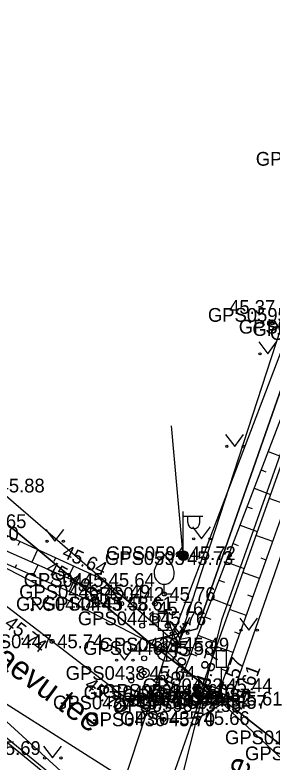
# Model space of a CAD drawing. Extents: x 551623 to 559850, y 6561220 to 6567135.
# Drawn here: x 557067.16 to 557080.23, y 6565491.17 to 6565529.17 of the extents above; entities that cross this region are included whole.
import ezdxf

# ---------------------------------------------------------------- set-up
doc = ezdxf.new("R2010")
doc.units = 0
for name, color, linetype in [('HALJASTUS', 7, 'Continuous'), ('KKAEV', 7, 'Continuous'), ('KORGUS-EH2000', 7, 'Continuous'), ('KTRASS', 7, 'Continuous'), ('LIIKLUS', 7, 'Continuous'), ('MOOTKORG-EH2000', 7, 'Continuous'), ('MOOTMPUNKT', 7, 'Continuous'), ('MOOTNR', 7, 'Continuous'), ('MOOTPIIR', 7, 'Continuous'), ('MPKAABEL', 7, 'Continuous'), ('PIIR', 7, 'Continuous'), ('POST', 7, 'Continuous'), ('PUU', 7, 'Continuous'), ('RELJEEF', 7, 'Continuous'), ('TEE', 7, 'Continuous'), ('TRUUP', 7, 'Continuous'), ('VTRASS', 7, 'Continuous')]:
    doc.layers.add(name, color=color, linetype=linetype)

msp = doc.modelspace()

# ---------------------------------------------------------------- linework, layer by layer
at = {"layer": 'HALJASTUS'}
for p, q in [((557079.554, 6565512.543), (557080.017, 6565511.936)), ((557080.017, 6565511.936), (557080.463, 6565512.543)), ((557077.869, 6565507.835), (557078.332, 6565507.229)), ((557078.332, 6565507.229), (557078.778, 6565507.835)), ((557068.733, 6565503.007), (557069.196, 6565502.401)), ((557069.196, 6565502.401), (557069.642, 6565503.007)), ((557076.184, 6565503.128), (557076.647, 6565502.521)), ((557076.647, 6565502.521), (557077.093, 6565503.128)), ((557067.977, 6565499.527), (557068.441, 6565498.92)), ((557068.441, 6565498.92), (557068.886, 6565499.527)), ((557075.047, 6565498.325), (557075.51, 6565497.719)), ((557075.51, 6565497.719), (557075.956, 6565498.325)), ((557078.586, 6565498.483), (557079.049, 6565497.876)), ((557079.049, 6565497.876), (557079.495, 6565498.483)), ((557072.269, 6565496.961), (557072.732, 6565496.354)), ((557072.732, 6565496.354), (557073.178, 6565496.961)), ((557075.915, 6565494.686), (557076.378, 6565494.079)), ((557076.378, 6565494.079), (557076.824, 6565494.686)), ((557068.611, 6565491.982), (557069.074, 6565491.375)), ((557069.074, 6565491.375), (557069.52, 6565491.982))]:
    msp.add_line(p, q, dxfattribs=at)
for centre in [(557079.616, 6565511.936), (557077.931, 6565507.229), (557078.76, 6565507.229), (557076.246, 6565502.521), (557077.075, 6565502.521), (557068.795, 6565502.401), (557069.624, 6565502.401), (557068.04, 6565498.92), (557068.869, 6565498.92), (557078.648, 6565497.876), (557079.477, 6565497.876), (557075.109, 6565497.719), (557075.938, 6565497.719), (557072.331, 6565496.354), (557073.16, 6565496.354), (557075.977, 6565494.079), (557076.806, 6565494.079), (557068.673, 6565491.375), (557069.502, 6565491.375)]:
    msp.add_circle(centre, 0.055, dxfattribs=at)
at = {"layer": 'KKAEV'}
for p, q in [((557074.882, 6565496.293), (557074.882, 6565497.293)), ((557074.382, 6565496.793), (557075.382, 6565496.793))]:
    msp.add_line(p, q, dxfattribs=at)
msp.add_circle((557074.882, 6565496.793), 0.5, dxfattribs=at)
at = {"layer": 'KORGUS-EH2000'}
for centre in [(557071.664, 6565500.433), (557071.437, 6565499.834), (557074.278, 6565498.48), (557069.049, 6565497.308), (557075.376, 6565494.786), (557076.503, 6565494.551), (557078.154, 6565494.394), (557073.086, 6565494.198), (557077.359, 6565494.226)]:
    msp.add_circle(centre, 0.1, dxfattribs=at)
at = {"layer": 'KTRASS'}
for points in [[(557026.803, 6565375.144), (557032.863, 6565383.722), (557042.439, 6565408.103), (557054.708, 6565437.366), (557065.159, 6565467.183), (557074.882, 6565496.793), (557085.218, 6565523.93), (557095.541, 6565553.264), (557105.806, 6565584.058), (557113.235, 6565607.969), (557122.948, 6565634.671), (557136.565, 6565667.041), (557148.593, 6565662.181)], [(557074.882, 6565496.793), (557063.048, 6565502.916), (557054.573, 6565496.708)], [(557074.882, 6565496.793), (557106.57, 6565467.178), (557130.902, 6565448.345), (557153.936, 6565428.332), (557155.296, 6565415.026), (557154.654, 6565400.355)]]:
    msp.add_lwpolyline(points, dxfattribs=at)
at = {"layer": 'LIIKLUS'}
for p, q in [((557074.439, 6565498.719), (557074.439, 6565497.869)), ((557074.939, 6565498.719), (557074.439, 6565498.719)), ((557074.939, 6565498.719), (557074.939, 6565497.869)), ((557074.939, 6565497.869), (557074.439, 6565497.869)), ((557074.689, 6565497.869), (557074.689, 6565496.969)), ((557074.939, 6565496.969), (557074.689, 6565496.969)), ((557077.391, 6565496.825), (557077.391, 6565495.975)), ((557077.891, 6565496.825), (557077.391, 6565496.825)), ((557077.891, 6565496.825), (557077.891, 6565495.975)), ((557077.891, 6565495.975), (557077.391, 6565495.975)), ((557077.641, 6565495.975), (557077.641, 6565495.075)), ((557077.891, 6565495.075), (557077.641, 6565495.075))]:
    msp.add_line(p, q, dxfattribs=at)
at = {"layer": 'MOOTMPUNKT'}
for centre in [(557075.78, 6565501.792), (557075.652, 6565501.545), (557071.664, 6565500.433), (557071.437, 6565499.834), (557074.752, 6565499.716), (557071.347, 6565499.218), (557072.586, 6565499.228), (557074.278, 6565498.48), (557069.049, 6565497.308), (557075.446, 6565497.144), (557074.689, 6565496.969), (557073.73, 6565495.697), (557075.376, 6565494.786), (557077.641, 6565495.075), (557074.64, 6565494.712), (557076.503, 6565494.551), (557078.154, 6565494.394), (557073.086, 6565494.198), (557076.066, 6565494.069), (557076.553, 6565494.342), (557077.359, 6565494.226), (557074.726, 6565493.342), (557076.49, 6565493.404)]:
    msp.add_circle(centre, 0.1, dxfattribs=at)
at = {"layer": 'MOOTPIIR'}
msp.add_lwpolyline([(557089.03, 6565541.834), (557085.345, 6565527.333), (557080.889, 6565513.915), (557075.446, 6565497.144), (557066.071, 6565505.234), (557062.432, 6565508.05), (557052.151, 6565518.21), (557049.841, 6565521.96), (557043.038, 6565528.084), (557041.653, 6565527.378), (557035.142, 6565521.224), (557033.675, 6565518.052), (557037.039, 6565514.186), (557039.045, 6565511.503), (557040.663, 6565511.34), (557044.564, 6565507.71), (557051.821, 6565501.3), (557056.543, 6565497.694), (557058.361, 6565496.331), (557067.757, 6565488.51)], dxfattribs=at)
at = {"layer": 'MPKAABEL'}
msp.add_line((557075.716, 6565501.669), (557075.125, 6565508.271), dxfattribs=at)
for points in [[(557105.948, 6565552.538), (557105.509, 6565552.544), (557103.165, 6565546.339), (557100.207, 6565538.214), (557099.367, 6565534.535), (557097.281, 6565528.61), (557094.889, 6565521.38), (557092.717, 6565516.421), (557091.623, 6565513.935), (557089.057, 6565506.872), (557084.72, 6565493.643), (557083.163, 6565488.768), (557080.193, 6565481.254), (557079.927, 6565481.17), (557074.171, 6565485.645), (557071.815, 6565488.222), (557065.445, 6565493.431), (557060.561, 6565496.745), (557053.766, 6565501.663), (557042.922, 6565510.883), (557041.82, 6565512.055), (557041.484, 6565511.936)], [(557041.614, 6565511.821), (557041.772, 6565511.886), (557042.818, 6565510.774), (557053.673, 6565501.545), (557060.475, 6565496.622), (557065.356, 6565493.311), (557071.711, 6565488.112), (557074.069, 6565485.535), (557079.835, 6565481.051), (557079.514, 6565479.177), (557067.572, 6565445.561), (557061.597, 6565429.033), (557050.98, 6565399.528), (557047.292, 6565389.968), (557045.893, 6565390.234), (557040.648, 6565392.251), (557039.149, 6565392.602)]]:
    msp.add_lwpolyline(points, dxfattribs=at)
at = {"layer": 'PIIR'}
for points in [[(557143.03, 6565692.36), (557157.5, 6565654.27), (557142.14, 6565653.78), (557122.77, 6565599.28), (557106.21, 6565552.32), (557093.58, 6565515.97), (557085.1, 6565492.2), (557086.02, 6565487.88), (557073.92, 6565497.32), (557076.42, 6565497.95), (557098, 6565559.71), (557096.67, 6565561.36), (557100.66, 6565572.69), (557102.77, 6565573.26), (557114.53, 6565606.57), (557127.78, 6565643.89), (557142.97, 6565686.18)], [(557025.39, 6565597.47), (557102.77, 6565573.26), (557100.66, 6565572.69), (557096.67, 6565561.36), (557098, 6565559.71), (557076.42, 6565497.95), (557073.92, 6565497.32), (557050.16, 6565517.1), (557050.04, 6565519.69), (557042.48, 6565527.46), (557038.28, 6565523.47), (557016.16, 6565569.02)]]:
    msp.add_lwpolyline(points, close=True, dxfattribs=at)
msp.add_lwpolyline([(557128.11, 6565441.77), (557080.53, 6565479.22), (557071.98, 6565485.55), (557041.27, 6565511.5), (557033.78, 6565519.2), (557038.28, 6565523.47), (557042.48, 6565527.46), (557050.04, 6565519.69), (557050.16, 6565517.1), (557073.92, 6565497.32), (557086.02, 6565487.88), (557133.47, 6565450.53)], dxfattribs=at)
at = {"layer": 'POST'}
for p, q in [((557075.716, 6565501.919), (557075.716, 6565503.919)), ((557075.716, 6565503.669), (557076.716, 6565503.669)), ((557075.943, 6565503.348), (557075.943, 6565503.669)), ((557076.555, 6565503.348), (557076.555, 6565503.669)), ((557075.716, 6565501.669), (557075.716, 6565501.669))]:
    msp.add_line(p, q, dxfattribs=at)
for radius in [0.25, 0.225, 0.2, 0.175, 0.15, 0.125, 0.1, 0.075, 0.05, 0.025]:
    msp.add_circle((557075.716, 6565501.669), radius, dxfattribs=at)
msp.add_arc((557076.249, 6565503.348), 0.306, 180, 0, dxfattribs=at)
at = {"layer": 'PUU'}
for p, q in [((557074.752, 6565499.716), (557074.752, 6565500.216)), ((557075.152, 6565499.716), (557074.752, 6565499.716)), ((557074.863, 6565498.526), (557075.446, 6565497.144)), ((557075.081, 6565498.329), (557074.999, 6565498.204)), ((557076.028, 6565498.526), (557075.446, 6565497.144)), ((557075.892, 6565498.204), (557075.81, 6565498.329)), ((557075.154, 6565497.835), (557074.84, 6565497.896)), ((557074.999, 6565498.204), (557074.852, 6565498.232)), ((557075.331, 6565498.103), (557075.154, 6565497.835)), ((557075.737, 6565497.835), (557075.56, 6565498.103)), ((557076.051, 6565497.896), (557075.737, 6565497.835)), ((557076.039, 6565498.232), (557075.892, 6565498.204)), ((557074.826, 6565497.523), (557075.327, 6565497.427)), ((557075.283, 6565497.852), (557075.564, 6565497.427)), ((557075.327, 6565497.427), (557075.608, 6565497.852)), ((557075.564, 6565497.427), (557076.065, 6565497.523)), ((557075.806, 6565497.144), (557075.446, 6565497.144))]:
    msp.add_line(p, q, dxfattribs=at)
for points in [[(557074.252, 6565500.716), (557074.252, 6565500.866), (557074.262, 6565500.931), (557074.297, 6565501.061), (557074.357, 6565501.181), (557074.502, 6565501.416), (557074.662, 6565501.621), (557074.752, 6565501.716)], [(557075.252, 6565500.716), (557075.252, 6565500.866), (557075.242, 6565500.931), (557075.207, 6565501.061), (557075.147, 6565501.181), (557075.002, 6565501.416), (557074.842, 6565501.621), (557074.752, 6565501.716)]]:
    msp.add_lwpolyline(points, dxfattribs=at)
for centre, radius in [((557080.239, 6565513.54), 0.125), ((557074.278, 6565499.23), 0.125), ((557074.278, 6565498.48), 0.25), ((557073.628, 6565498.105), 0.125), ((557074.928, 6565498.105), 0.125), ((557073.73, 6565496.447), 0.125), ((557073.73, 6565495.697), 0.25), ((557073.08, 6565495.322), 0.125), ((557074.38, 6565495.322), 0.125), ((557074.64, 6565495.462), 0.125), ((557074.64, 6565494.712), 0.25), ((557073.99, 6565494.337), 0.125), ((557075.29, 6565494.337), 0.125)]:
    msp.add_circle(centre, radius, dxfattribs=at)
msp.add_arc((557074.752, 6565500.716), 0.5, 180, 0, dxfattribs=at)
at = {"layer": 'RELJEEF'}
for p, q in [((557080.03, 6565506.963), (557080.821, 6565506.661)), ((557079.673, 6565506.029), (557079.917, 6565505.935)), ((557079.316, 6565505.094), (557080.149, 6565504.776)), ((557080.94, 6565504.273), (557080.079, 6565504.58)), ((557078.959, 6565504.16), (557079.215, 6565504.062)), ((557078.602, 6565503.226), (557079.477, 6565502.892)), ((557080.269, 6565502.389), (557079.407, 6565502.696)), ((557067.402, 6565502.385), (557067.314, 6565502.193)), ((557078.245, 6565502.292), (557078.514, 6565502.189)), ((557068.312, 6565501.968), (557068.024, 6565501.341)), ((557069.221, 6565501.552), (557069.136, 6565501.367)), ((557077.888, 6565501.358), (557078.805, 6565501.008)), ((557079.933, 6565501.447), (557079.675, 6565501.54)), ((557067.18, 6565501.062), (557067.253, 6565501.225)), ((557068.095, 6565500.657), (557068.336, 6565501.203)), ((557070.13, 6565501.135), (557069.854, 6565500.533)), ((557071.039, 6565500.719), (557070.958, 6565500.542)), ((557079.597, 6565500.506), (557078.736, 6565500.813)), ((557069.009, 6565500.252), (557069.082, 6565500.416)), ((557069.924, 6565499.848), (557070.166, 6565500.395)), ((557071.854, 6565500.184), (557071.411, 6565499.845)), ((557077.531, 6565500.424), (557077.813, 6565500.316)), ((557070.838, 6565499.443), (557070.911, 6565499.608)), ((557071.791, 6565499.222), (557071.787, 6565499.649)), ((557077.174, 6565499.49), (557078.133, 6565499.123)), ((557079.262, 6565499.564), (557079.003, 6565499.656)), ((557072.462, 6565499.39), (557072.439, 6565499.373)), ((557078.926, 6565498.622), (557078.064, 6565498.929)), ((557076.817, 6565498.556), (557077.111, 6565498.443)), ((557076.46, 6565497.622), (557077.461, 6565497.239)), ((557078.59, 6565497.68), (557078.332, 6565497.772)), ((557078.255, 6565496.738), (557077.392, 6565497.045)), ((557076.103, 6565496.687), (557076.41, 6565496.57)), ((557075.746, 6565495.753), (557076.79, 6565495.355)), ((557077.919, 6565495.796), (557077.66, 6565495.888)), ((557077.583, 6565494.854), (557076.721, 6565495.161)), ((557077.029, 6565494.186), (557076.979, 6565494.598))]:
    msp.add_line(p, q, dxfattribs=at)
for points in [[(557089.03, 6565541.834), (557091.192, 6565540.217), (557091.524, 6565539.458), (557087.21, 6565526.6), (557082.458, 6565513.315), (557075.376, 6565494.786), (557076.066, 6565494.069), (557077.359, 6565494.226), (557084.047, 6565512.991), (557088.801, 6565526.211), (557093.326, 6565539.178), (557092.57, 6565539.97), (557091.35, 6565541.164), (557089.491, 6565542.364)], [(557089.47, 6565541.899), (557090.632, 6565541.186), (557091.6, 6565540.305), (557092.402, 6565539.265), (557087.839, 6565526.415), (557083.151, 6565513.197), (557076.503, 6565494.551)], [(557040.668, 6565524.403), (557040.72, 6565524.325), (557047.265, 6565519.235), (557048.092, 6565516.9), (557050.478, 6565513.691), (557055.107, 6565509.683), (557061.598, 6565504.195), (557064.588, 6565502.208), (557071.347, 6565499.218), (557072.586, 6565499.228), (557071.664, 6565500.433), (557065.14, 6565503.421), (557062.461, 6565504.938), (557056.314, 6565510.418), (557051.855, 6565514.939), (557049.384, 6565517.532), (557049.03, 6565520.213), (557043.224, 6565526.84), (557042.267, 6565528.022)], [(557040.657, 6565526.268), (557040.95, 6565525.648), (557041.713, 6565524.902), (557048.194, 6565519.769), (557048.512, 6565517.483), (557050.91, 6565514.289), (557055.64, 6565510.07), (557061.943, 6565504.52), (557064.751, 6565502.786), (557071.437, 6565499.834), (557072.586, 6565499.228)]]:
    msp.add_lwpolyline(points, dxfattribs=at)
at = {"layer": 'TEE'}
for points in [[(557094.385, 6565540.223), (557089.288, 6565525.984), (557088.839, 6565525.533), (557087.571, 6565522.643), (557087.743, 6565521.936), (557084.5, 6565512.704), (557078.154, 6565494.394), (557076.49, 6565493.404), (557074.726, 6565493.342), (557073.086, 6565494.198), (557069.049, 6565497.308), (557063.877, 6565501.27), (557060.637, 6565504.217), (557057.29, 6565506.554), (557054.112, 6565508.272), (557052.882, 6565508.658), (557051.189, 6565510.415), (557048.91, 6565512.484), (557047.278, 6565515.906), (557045.38, 6565518.963), (557040.249, 6565523.777), (557038.79, 6565525.281)], [(557075.324, 6565486.609), (557074.539, 6565488.387), (557073.206, 6565489.998), (557061.669, 6565497.315), (557059.147, 6565498.999), (557055.165, 6565501.546), (557053.46, 6565502.086), (557044.984, 6565508.634), (557044.805, 6565510.265), (557039.808, 6565519.726), (557038.079, 6565520.586), (557036.311, 6565520.083), (557036.272, 6565520.133), (557035.142, 6565521.224)]]:
    msp.add_lwpolyline(points, dxfattribs=at)
at = {"layer": 'TRUUP'}
for p, q in [((557076.31, 6565495.01), (557076.182, 6565494.949)), ((557076.182, 6565494.949), (557076.52, 6565494.247)), ((557076.209, 6565494.961), (557076.207, 6565494.896)), ((557076.234, 6565494.973), (557076.232, 6565494.846)), ((557076.246, 6565494.979), (557076.553, 6565494.342)), ((557076.259, 6565494.986), (557076.256, 6565494.796)), ((557076.284, 6565494.998), (557076.28, 6565494.746)), ((557076.31, 6565495.01), (557076.304, 6565494.696)), ((557076.31, 6565495.01), (557076.586, 6565494.437)), ((557076.334, 6565494.962), (557076.328, 6565494.646)), ((557076.358, 6565494.912), (557076.352, 6565494.596)), ((557076.382, 6565494.862), (557076.376, 6565494.546)), ((557076.406, 6565494.812), (557076.4, 6565494.496)), ((557076.43, 6565494.762), (557076.424, 6565494.445)), ((557076.454, 6565494.712), (557076.448, 6565494.395)), ((557076.478, 6565494.662), (557076.472, 6565494.345)), ((557076.502, 6565494.612), (557076.496, 6565494.295)), ((557076.52, 6565494.247), (557077.221, 6565494.585)), ((557076.526, 6565494.562), (557076.521, 6565494.248)), ((557076.55, 6565494.511), (557076.546, 6565494.26)), ((557076.553, 6565494.342), (557077.19, 6565494.649)), ((557076.586, 6565494.437), (557077.159, 6565494.713)), ((557076.675, 6565494.48), (557076.672, 6565494.32)), ((557076.7, 6565494.492), (557076.697, 6565494.333)), ((557076.725, 6565494.504), (557076.722, 6565494.345)), ((557076.751, 6565494.516), (557076.748, 6565494.357)), ((557076.776, 6565494.528), (557076.773, 6565494.369)), ((557076.801, 6565494.541), (557076.798, 6565494.381)), ((557076.826, 6565494.553), (557076.823, 6565494.393)), ((557076.851, 6565494.565), (557076.848, 6565494.405)), ((557076.877, 6565494.577), (557076.874, 6565494.418)), ((557076.902, 6565494.589), (557076.899, 6565494.43)), ((557076.927, 6565494.601), (557076.924, 6565494.442)), ((557076.952, 6565494.613), (557076.949, 6565494.454)), ((557076.978, 6565494.625), (557076.975, 6565494.466)), ((557077.003, 6565494.638), (557077, 6565494.478)), ((557077.028, 6565494.65), (557077.025, 6565494.49)), ((557077.053, 6565494.662), (557077.05, 6565494.502)), ((557077.078, 6565494.674), (557077.076, 6565494.515)), ((557077.104, 6565494.686), (557077.101, 6565494.527)), ((557077.129, 6565494.698), (557077.126, 6565494.539)), ((557077.154, 6565494.71), (557077.151, 6565494.551)), ((557077.159, 6565494.713), (557077.221, 6565494.585)), ((557077.178, 6565494.673), (557077.176, 6565494.563)), ((557077.203, 6565494.623), (557077.202, 6565494.575)), ((557076.553, 6565494.342), (557074.021, 6565487.12)), ((557076.574, 6565494.461), (557076.571, 6565494.272)), ((557076.599, 6565494.443), (557076.596, 6565494.284)), ((557076.624, 6565494.456), (557076.621, 6565494.296)), ((557076.65, 6565494.468), (557076.647, 6565494.308))]:
    msp.add_line(p, q, dxfattribs=at)
at = {"layer": 'VTRASS'}
for points in [[(557145.322, 6565689.495), (557134.032, 6565659.135), (557130.382, 6565646.475), (557120.112, 6565618.925), (557118.572, 6565614.685), (557109.512, 6565589.115), (557108.482, 6565586.205), (557104.61, 6565573.91), (557101.828, 6565566.771), (557100.892, 6565564.715), (557100.207, 6565563.094), (557095.302, 6565548.745), (557082.162, 6565511.115), (557077.662, 6565498.385), (557074.832, 6565487.185), (557073.992, 6565486.035), (557070.902, 6565479.045), (557049.552, 6565418.835), (557036.81, 6565383.508), (557036.652, 6565383.055), (557029.612, 6565366.205)], [(557073.992, 6565486.035), (557071.242, 6565489.115), (557065.182, 6565494.645), (557054.59, 6565502.66), (557039.782, 6565516.075), (557037.352, 6565519.685), (557036.622, 6565520.735)]]:
    msp.add_lwpolyline(points, dxfattribs=at)

# ---------------------------------------------------------------- texts
at = {"layer": 'KORGUS-EH2000'}
for s, p in [(' 45.37', (557077.787, 6565513.968)), (' 45.88', (557066.071, 6565504.884)), (' 45.76', (557074.133, 6565498.633))]:
    msp.add_text(s, height=0.7, dxfattribs=at).set_placement(p)
for s, rotation, p in [(' 45.64', 335.391, (557069.269, 6565501.716)), (' 45.49', 332.2197, (557068.447, 6565500.958)), (' 45.74', 322.5427, (557066.369, 6565498.268)), (' 45.60', 67.7168, (557075.151, 6565494.502)), (' 44.87', 70.3768, (557076.696, 6565494.22)), (' 45.57', 70.3861, (557077.988, 6565493.881)), (' 45.61', 69.732, (557078.754, 6565493.509)), (' 45.70', 322.3894, (557070.44, 6565495.139))]:
    msp.add_text(s, height=0.7, rotation=rotation, dxfattribs=at).set_placement(p)
at = {"layer": 'MOOTKORG-EH2000'}
for s, p in [(' 45.88', (557066.071, 6565504.884)), (' 45.65', (557065.14, 6565503.071)), (' 45.40', (557064.751, 6565502.436)), (' 45.72', (557075.78, 6565501.442)), (' 45.73', (557075.652, 6565501.195)), (' 45.64', (557071.664, 6565500.083)), (' 45.49', (557071.437, 6565499.484)), (' 45.76', (557074.752, 6565499.366)), (' 45.58', (557071.347, 6565498.868)), (' 45.61', (557072.586, 6565498.878)), (' 45.76', (557074.278, 6565498.13)), (' 45.74', (557069.049, 6565496.958)), (' 45.58', (557074.689, 6565496.619)), (' 45.49', (557075.446, 6565496.794)), (' 45.64', (557073.73, 6565495.347)), (' 45.44', (557077.641, 6565494.725)), (' 45.67', (557074.64, 6565494.361)), (' 45.60', (557075.376, 6565494.436)), (' 44.87', (557076.503, 6565494.201)), (' 45.70', (557073.086, 6565493.848)), (' 44.92', (557076.553, 6565493.992)), (' 45.57', (557077.359, 6565493.876)), (' 45.61', (557078.154, 6565494.044)), (' 45.55', (557076.066, 6565493.719)), (' 45.66', (557076.49, 6565493.054)), (' 45.70', (557074.726, 6565492.992)), (' 45.69', (557065.868, 6565491.529))]:
    msp.add_text(s, height=0.7, dxfattribs=at).set_placement(p)
at = {"layer": 'MOOTNR'}
for s, p in [('GPS0610 ', (557079.404, 6565521.505)), ('GPS0595 ', (557076.969, 6565513.565)), ('GPS0596 ', (557078.538, 6565512.965)), ('GPS0597 ', (557079.231, 6565512.847)), ('GPS0598 ', (557080.127, 6565512.641)), ('GPS0594 ', (557071.79, 6565501.442)), ('GPS0593 ', (557071.732, 6565501.195)), ('GPS0445 ', (557067.604, 6565500.083)), ('GPS0446 ', (557067.377, 6565499.484)), ('GPS0442 ', (557070.692, 6565499.366)), ('GPS0444 ', (557067.217, 6565498.868)), ('GPS0443 ', (557068.527, 6565498.878)), ('GPS0441 ', (557070.358, 6565498.13)), ('GPS0447 ', (557064.989, 6565496.958)), ('GPS0440 ', (557070.629, 6565496.619)), ('GPS0439 ', (557071.456, 6565496.794)), ('GPS0438 ', (557069.74, 6565495.347)), ('GPS0432 ', (557073.651, 6565494.725)), ('GPS0433 ', (557070.65, 6565494.361)), ('GPS0591 ', (557071.597, 6565494.436)), ('GPS0431 ', (557072.653, 6565494.201)), ('GPS0437 ', (557069.096, 6565493.848)), ('GPS0430 ', (557072.563, 6565493.992)), ('GPS0592 ', (557073.44, 6565493.876)), ('GPS0434 ', (557074.094, 6565494.044)), ('GPS0590 ', (557072.146, 6565493.719)), ('GPS0435 ', (557072.501, 6565493.054)), ('GPS0436 ', (557070.737, 6565492.992)), ('GPS0172 ', (557077.838, 6565492.074)), ('GPS0171 ', (557078.857, 6565491.258))]:
    msp.add_text(s, height=0.7, dxfattribs=at).set_placement(p)
at = {"layer": 'TEE'}
for s, rotation, p in [('Kaevu tee', 323.7791, (557065.212, 6565496.881)), ('Oti tee', 67.8135, (557077.436, 6565486.784))]:
    msp.add_text(s, height=1.2, rotation=rotation, dxfattribs=at).set_placement(p)

doc.saveas('drawing.dxf')
